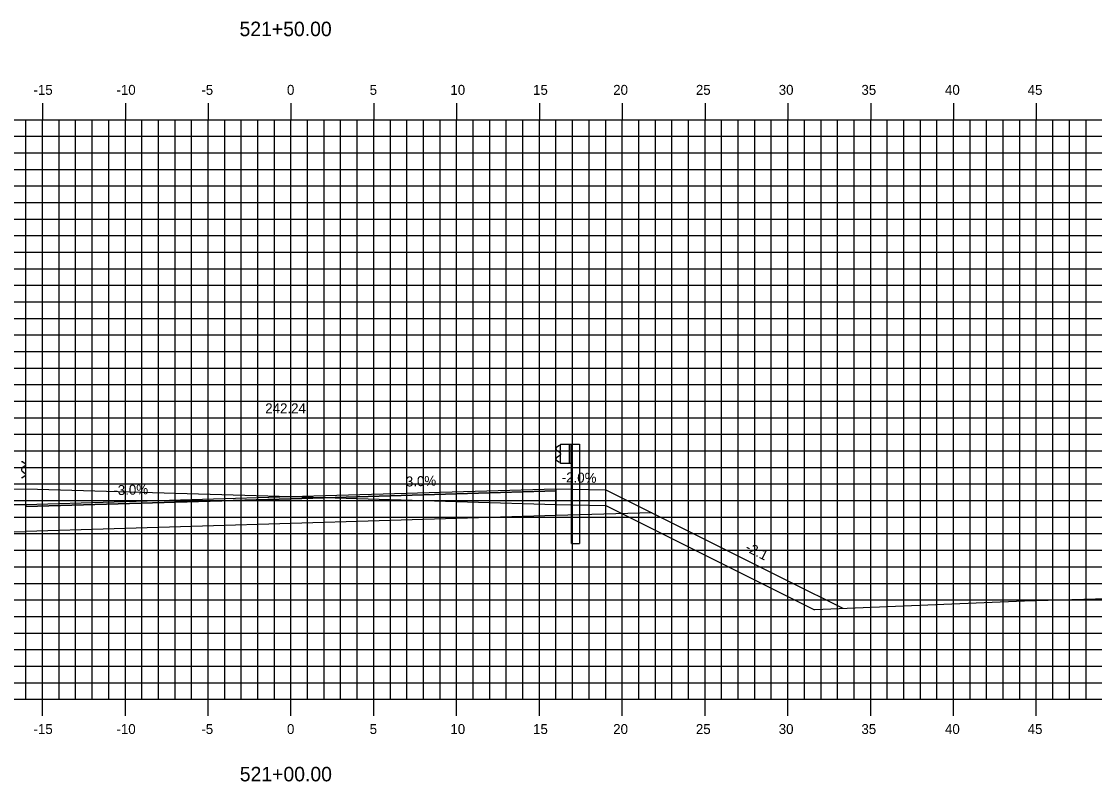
# Model space of a CAD drawing. Extents: x 1170543 to 1177585, y 609599 to 610623.
# Drawn here: x 1174823.6 to 1174888.4, y 610272.8 to 610318.7 of the extents above; entities that cross this region are included whole.
import ezdxf

# ---------------------------------------------------------------- set-up
doc = ezdxf.new("R2010")
doc.units = 0
for name, color, linetype in [('ANNOTATION', 7, 'Continuous'), ('D_Guardrail_Beam_Lt', 7, 'Continuous'), ('D_Guardrail_Beam_Rt', 7, 'Continuous'), ('D_Roadway_Centerline', 7, 'Continuous'), ('D_Roadway_Centerline_Text', 7, 'Continuous'), ('D_Roadway_Edge_Shoulder', 7, 'Continuous'), ('D_Roadway_Edge_TW', 7, 'Continuous'), ('D_Roadway_Pavement', 7, 'Continuous'), ('D_Roadway_SlopeLines', 7, 'Continuous'), ('D_Roadway_SubGrade', 7, 'Continuous'), ('H_V ANNOTATION', 7, 'Continuous'), ('MAJOR', 7, 'Continuous'), ('MINOR', 7, 'Continuous'), ('S_Roadway_Centerline', 7, 'Continuous')]:
    doc.layers.add(name, color=color, linetype=linetype)

msp = doc.modelspace()

# ---------------------------------------------------------------- linework, layer by layer
at = {"layer": 'D_Guardrail_Beam_Lt'}
for p, q in [((1174823.575, 610292.167), (1174823.649, 610292.152)), ((1174823.665, 610292.146), (1174823.808, 610292.046)), ((1174823.579, 610291.702), (1174823.579, 610291.632)), ((1174823.808, 610291.903), (1174823.613, 610291.767)), ((1174823.613, 610291.568), (1174823.808, 610291.431)), ((1174823.808, 610291.288), (1174823.665, 610291.188)), ((1174823.649, 610291.182), (1174823.575, 610291.167))]:
    msp.add_line(p, q, dxfattribs=at)
for centre, major_axis, start_param, end_param in [((1174823.641, 610292.112), (0.0417, 0), 0.959931, 1.376053), ((1174823.758, 610291.974), (0.0877, 0), 5.323254, 7.243116), ((1174823.658, 610291.702), (-0.0789, 0), 5.323254, 6.283185), ((1174823.658, 610291.632), (-0.0789, 0), 6.283185, 7.243116), ((1174823.758, 610291.36), (0.0877, 0), 5.323254, 7.243116), ((1174823.641, 610291.222), (0.0417, 0), 4.907132, 5.323254)]:
    msp.add_ellipse(centre, major_axis=major_axis, ratio=0.995501, start_param=start_param, end_param=end_param, dxfattribs=at)
at = {"layer": 'D_Guardrail_Beam_Rt'}
for p, q in [((1174856.026, 610293.095), (1174855.883, 610292.995)), ((1174855.883, 610292.852), (1174856.078, 610292.715)), ((1174856.116, 610293.116), (1174856.042, 610293.101)), ((1174856.112, 610292.651), (1174856.112, 610292.581)), ((1174856.116, 610293.199), (1174856.804, 610293.199)), ((1174856.116, 610292.033), (1174856.116, 610293.199)), ((1174856.637, 610293.199), (1174856.637, 610292.033)), ((1174856.741, 610293.199), (1174856.741, 610292.033)), ((1174856.804, 610293.199), (1174857.275, 610293.199)), ((1174856.804, 610293.199), (1174856.804, 610292.033)), ((1174857.275, 610293.199), (1174857.275, 610287.199)), ((1174856.078, 610292.517), (1174855.883, 610292.38)), ((1174855.883, 610292.237), (1174856.026, 610292.137)), ((1174856.042, 610292.131), (1174856.116, 610292.116)), ((1174856.804, 610292.033), (1174856.116, 610292.033)), ((1174856.783, 610287.199), (1174856.783, 610292.033)), ((1174856.783, 610287.199), (1174857.275, 610287.199))]:
    msp.add_line(p, q, dxfattribs=at)
for centre, major_axis, start_param, end_param in [((1174855.933, 610292.923), (-0.0877, 0), 5.323254, 7.243116), ((1174856.05, 610293.061), (-0.0417, 0), 4.907132, 5.323254), ((1174856.033, 610292.651), (0.0789, 0), 0, 0.959931), ((1174856.033, 610292.581), (0.0789, 0), 5.323254, 6.283185), ((1174855.933, 610292.309), (-0.0877, 0), 5.323254, 7.243116), ((1174856.05, 610292.171), (-0.0417, 0), 0.959931, 1.376053)]:
    msp.add_ellipse(centre, major_axis=major_axis, ratio=0.995501, start_param=start_param, end_param=end_param, dxfattribs=at)
at = {"layer": 'D_Roadway_Centerline'}
msp.add_lwpolyline([(1174809.763, 610284.913), (1174810.742, 610284.424), (1174820.846, 610289.476), (1174823.846, 610289.565), (1174839.846, 610290.039), (1174855.846, 610290.514), (1174858.846, 610290.454), (1174861.632, 610289.06), (1174869.929, 610284.912), (1174873.168, 610283.292)], dxfattribs=at)
at = {"layer": 'D_Roadway_Edge_Shoulder'}
for points in [[(1174855.846, 610290.514), (1174855.846, 610290.389)], [(1174823.846, 610289.565), (1174823.846, 610289.44)]]:
    msp.add_lwpolyline(points, dxfattribs=at)
at = {"layer": 'D_Roadway_Edge_TW'}
msp.add_lwpolyline([(1174823.846, 610289.44), (1174823.846, 610289.565), (1174839.846, 610290.039), (1174855.846, 610290.514), (1174855.846, 610290.389), (1174839.846, 610289.914)], close=True, dxfattribs=at)
at = {"layer": 'D_Roadway_Pavement'}
msp.add_lwpolyline([(1174823.846, 610289.44), (1174823.846, 610289.44), (1174839.846, 610289.914), (1174855.846, 610290.389), (1174855.846, 610290.389), (1174839.846, 610289.914)], close=True, dxfattribs=at)
for points in [[(1174855.846, 610290.389), (1174855.846, 610290.389)], [(1174855.846, 610290.389), (1174855.846, 610290.389)], [(1174823.846, 610289.44), (1174823.846, 610289.44)], [(1174823.846, 610289.44), (1174823.846, 610289.44)]]:
    msp.add_lwpolyline(points, dxfattribs=at)
at = {"layer": 'D_Roadway_SlopeLines'}
msp.add_lwpolyline([(1174858.846, 610290.454), (1174869.929, 610284.912)], dxfattribs=at)
at = {"layer": 'D_Roadway_SubGrade'}
for points in [[(1174823.846, 610287.94), (1174823.846, 610289.44), (1174839.846, 610289.914), (1174855.846, 610290.389), (1174855.846, 610288.889), (1174839.846, 610288.414)], [(1174855.846, 610290.514), (1174858.846, 610290.454), (1174861.632, 610289.06), (1174855.846, 610288.889)], [(1174823.846, 610289.565), (1174820.846, 610289.476), (1174817.391, 610287.748), (1174823.846, 610287.94)]]:
    msp.add_lwpolyline(points, close=True, dxfattribs=at)
at = {"layer": 'MAJOR'}
for p, q in [((1174824.846, 610313.803), (1174824.846, 610312.801)), ((1174829.846, 610313.803), (1174829.846, 610312.801)), ((1174834.846, 610313.803), (1174834.846, 610312.801)), ((1174839.846, 610313.803), (1174839.846, 610312.801)), ((1174844.846, 610313.803), (1174844.846, 610312.801)), ((1174849.846, 610313.803), (1174849.846, 610312.801)), ((1174854.846, 610313.803), (1174854.846, 610312.801)), ((1174859.846, 610313.803), (1174859.846, 610312.801)), ((1174864.846, 610313.803), (1174864.846, 610312.801)), ((1174869.846, 610313.803), (1174869.846, 610312.801)), ((1174874.846, 610313.803), (1174874.846, 610312.801)), ((1174879.846, 610313.803), (1174879.846, 610312.801)), ((1174884.846, 610313.803), (1174884.846, 610312.801)), ((1174769.846, 610312.801), (1174909.846, 610312.801)), ((1174769.846, 610312.801), (1174909.846, 610312.801)), ((1174824.846, 610277.801), (1174824.846, 610312.801)), ((1174829.846, 610277.801), (1174829.846, 610312.801)), ((1174834.846, 610277.801), (1174834.846, 610312.801)), ((1174839.846, 610277.801), (1174839.846, 610312.801)), ((1174844.846, 610277.801), (1174844.846, 610312.801)), ((1174849.846, 610277.801), (1174849.846, 610312.801)), ((1174854.846, 610277.801), (1174854.846, 610312.801)), ((1174859.846, 610277.801), (1174859.846, 610312.801)), ((1174864.846, 610277.801), (1174864.846, 610312.801)), ((1174869.846, 610277.801), (1174869.846, 610312.801)), ((1174874.846, 610277.801), (1174874.846, 610312.801)), ((1174879.846, 610277.801), (1174879.846, 610312.801)), ((1174884.846, 610277.801), (1174884.846, 610312.801)), ((1174769.846, 610307.801), (1174909.846, 610307.801)), ((1174769.846, 610302.801), (1174909.846, 610302.801)), ((1174769.846, 610297.801), (1174909.846, 610297.801)), ((1174769.846, 610292.801), (1174909.846, 610292.801)), ((1174769.846, 610287.801), (1174909.846, 610287.801)), ((1174769.846, 610282.801), (1174909.846, 610282.801)), ((1174769.846, 610277.801), (1174909.846, 610277.801)), ((1174769.846, 610277.801), (1174909.846, 610277.801)), ((1174824.846, 610276.799), (1174824.846, 610277.801)), ((1174829.846, 610276.799), (1174829.846, 610277.801)), ((1174834.846, 610276.799), (1174834.846, 610277.801)), ((1174839.846, 610276.799), (1174839.846, 610277.801)), ((1174844.846, 610276.799), (1174844.846, 610277.801)), ((1174849.846, 610276.799), (1174849.846, 610277.801)), ((1174854.846, 610276.799), (1174854.846, 610277.801)), ((1174859.846, 610276.799), (1174859.846, 610277.801)), ((1174864.846, 610276.799), (1174864.846, 610277.801)), ((1174869.846, 610276.799), (1174869.846, 610277.801)), ((1174874.846, 610276.799), (1174874.846, 610277.801)), ((1174879.846, 610276.799), (1174879.846, 610277.801)), ((1174884.846, 610276.799), (1174884.846, 610277.801))]:
    msp.add_line(p, q, dxfattribs=at)
at = {"layer": 'MINOR'}
for p, q in [((1174823.846, 610277.801), (1174823.846, 610312.801)), ((1174825.846, 610277.801), (1174825.846, 610312.801)), ((1174826.846, 610277.801), (1174826.846, 610312.801)), ((1174827.846, 610277.801), (1174827.846, 610312.801)), ((1174828.846, 610277.801), (1174828.846, 610312.801)), ((1174830.846, 610277.801), (1174830.846, 610312.801)), ((1174831.846, 610277.801), (1174831.846, 610312.801)), ((1174832.846, 610277.801), (1174832.846, 610312.801)), ((1174833.846, 610277.801), (1174833.846, 610312.801)), ((1174835.846, 610277.801), (1174835.846, 610312.801)), ((1174836.846, 610277.801), (1174836.846, 610312.801)), ((1174837.846, 610277.801), (1174837.846, 610312.801)), ((1174838.846, 610277.801), (1174838.846, 610312.801)), ((1174840.846, 610277.801), (1174840.846, 610312.801)), ((1174841.846, 610277.801), (1174841.846, 610312.801)), ((1174842.846, 610277.801), (1174842.846, 610312.801)), ((1174843.846, 610277.801), (1174843.846, 610312.801)), ((1174845.846, 610277.801), (1174845.846, 610312.801)), ((1174846.846, 610277.801), (1174846.846, 610312.801)), ((1174847.846, 610277.801), (1174847.846, 610312.801)), ((1174848.846, 610277.801), (1174848.846, 610312.801)), ((1174850.846, 610277.801), (1174850.846, 610312.801)), ((1174851.846, 610277.801), (1174851.846, 610312.801)), ((1174852.846, 610277.801), (1174852.846, 610312.801)), ((1174853.846, 610277.801), (1174853.846, 610312.801)), ((1174855.846, 610277.801), (1174855.846, 610312.801)), ((1174856.846, 610277.801), (1174856.846, 610312.801)), ((1174857.846, 610277.801), (1174857.846, 610312.801)), ((1174858.846, 610277.801), (1174858.846, 610312.801)), ((1174860.846, 610277.801), (1174860.846, 610312.801)), ((1174861.846, 610277.801), (1174861.846, 610312.801)), ((1174862.846, 610277.801), (1174862.846, 610312.801)), ((1174863.846, 610277.801), (1174863.846, 610312.801)), ((1174865.846, 610277.801), (1174865.846, 610312.801)), ((1174866.846, 610277.801), (1174866.846, 610312.801)), ((1174867.846, 610277.801), (1174867.846, 610312.801)), ((1174868.846, 610277.801), (1174868.846, 610312.801)), ((1174870.846, 610277.801), (1174870.846, 610312.801)), ((1174871.846, 610277.801), (1174871.846, 610312.801)), ((1174872.846, 610277.801), (1174872.846, 610312.801)), ((1174873.846, 610277.801), (1174873.846, 610312.801)), ((1174875.846, 610277.801), (1174875.846, 610312.801)), ((1174876.846, 610277.801), (1174876.846, 610312.801)), ((1174877.846, 610277.801), (1174877.846, 610312.801)), ((1174878.846, 610277.801), (1174878.846, 610312.801)), ((1174880.846, 610277.801), (1174880.846, 610312.801)), ((1174881.846, 610277.801), (1174881.846, 610312.801)), ((1174882.846, 610277.801), (1174882.846, 610312.801)), ((1174883.846, 610277.801), (1174883.846, 610312.801)), ((1174885.846, 610277.801), (1174885.846, 610312.801)), ((1174886.846, 610277.801), (1174886.846, 610312.801)), ((1174887.846, 610277.801), (1174887.846, 610312.801)), ((1174769.846, 610311.801), (1174909.846, 610311.801)), ((1174769.846, 610310.801), (1174909.846, 610310.801)), ((1174769.846, 610309.801), (1174909.846, 610309.801)), ((1174769.846, 610308.801), (1174909.846, 610308.801)), ((1174769.846, 610306.801), (1174909.846, 610306.801)), ((1174769.846, 610305.801), (1174909.846, 610305.801)), ((1174769.846, 610304.801), (1174909.846, 610304.801)), ((1174769.846, 610303.801), (1174909.846, 610303.801)), ((1174769.846, 610301.801), (1174909.846, 610301.801)), ((1174769.846, 610300.801), (1174909.846, 610300.801)), ((1174769.846, 610299.801), (1174909.846, 610299.801)), ((1174769.846, 610298.801), (1174909.846, 610298.801)), ((1174769.846, 610296.801), (1174909.846, 610296.801)), ((1174769.846, 610295.801), (1174909.846, 610295.801)), ((1174769.846, 610294.801), (1174909.846, 610294.801)), ((1174769.846, 610293.801), (1174909.846, 610293.801)), ((1174769.846, 610291.801), (1174909.846, 610291.801)), ((1174769.846, 610290.801), (1174909.846, 610290.801)), ((1174769.846, 610289.801), (1174909.846, 610289.801)), ((1174769.846, 610288.801), (1174909.846, 610288.801)), ((1174769.846, 610286.801), (1174909.846, 610286.801)), ((1174769.846, 610285.801), (1174909.846, 610285.801)), ((1174769.846, 610284.801), (1174909.846, 610284.801)), ((1174769.846, 610283.801), (1174909.846, 610283.801)), ((1174769.846, 610281.801), (1174909.846, 610281.801)), ((1174769.846, 610280.801), (1174909.846, 610280.801)), ((1174769.846, 610279.801), (1174909.846, 610279.801)), ((1174769.846, 610278.801), (1174909.846, 610278.801))]:
    msp.add_line(p, q, dxfattribs=at)
at = {"layer": 'S_Roadway_Centerline'}
msp.add_lwpolyline([(1174820.846, 610290.455), (1174823.846, 610290.515), (1174823.846, 610290.515), (1174839.846, 610290.04), (1174839.846, 610290.04), (1174855.846, 610289.566), (1174858.845, 610289.506), (1174858.846, 610289.506), (1174858.846, 610289.506), (1174862.362, 610287.747), (1174862.362, 610287.747), (1174869.929, 610283.964), (1174869.929, 610283.964), (1174869.929, 610283.964), (1174871.42, 610283.218), (1174871.42, 610283.219), (1174871.431, 610283.219), (1174871.471, 610283.221), (1174884.138, 610283.753), (1174889.856, 610283.899), (1174892.88, 610285.03), (1174909.846, 610291.991)], dxfattribs=at)

# ---------------------------------------------------------------- texts
at = {"layer": 'ANNOTATION'}
for s, rotation, p in [('3.0%', 1.69862, (1174846.794, 610290.646)), ('-2.0%', 358.85424, (1174856.189, 610290.907)), ('-3.0%', 1.69858, (1174829.134, 610290.122)), ('-2:1', 333.43495, (1174867.224, 610286.783))]:
    msp.add_text(s, height=0.6, rotation=rotation, dxfattribs=at).set_placement(p)
at = {"layer": 'D_Roadway_Centerline'}
for s, p in [('C', (1174839.84, 610290.039)), ('L', (1174839.846, 610290.032))]:
    msp.add_text(s, height=0.0146, dxfattribs=at).set_placement(p)
at = {"layer": 'D_Roadway_Centerline_Text'}
msp.add_text('242.24', height=0.6, dxfattribs=at).set_placement((1174838.294, 610295.071))
msp.add_text('242.24', height=0.6, dxfattribs=at).set_placement((1174838.294, 610295.071))
at = {"layer": 'H_V ANNOTATION'}
for s, height, p in [('521+50.00', 0.875, (1174836.74, 610317.844)), ('-15', 0.6, (1174824.302, 610314.301)), ('-10', 0.6, (1174829.31, 610314.301)), ('-5', 0.6, (1174834.436, 610314.301)), ('0', 0.6, (1174839.605, 610314.301)), ('5', 0.6, (1174844.597, 610314.301)), ('10', 0.6, (1174849.471, 610314.301)), ('15', 0.6, (1174854.463, 610314.301)), ('20', 0.6, (1174859.3, 610314.301)), ('25', 0.6, (1174864.292, 610314.301)), ('30', 0.6, (1174869.294, 610314.301)), ('35', 0.6, (1174874.286, 610314.301)), ('40', 0.6, (1174879.332, 610314.301)), ('45', 0.6, (1174884.324, 610314.301)), ('-15', 0.6, (1174824.302, 610275.701)), ('-10', 0.6, (1174829.31, 610275.701)), ('-5', 0.6, (1174834.436, 610275.701)), ('0', 0.6, (1174839.605, 610275.701)), ('5', 0.6, (1174844.597, 610275.701)), ('10', 0.6, (1174849.471, 610275.701)), ('15', 0.6, (1174854.463, 610275.701)), ('20', 0.6, (1174859.3, 610275.701)), ('25', 0.6, (1174864.292, 610275.701)), ('30', 0.6, (1174869.294, 610275.701)), ('35', 0.6, (1174874.286, 610275.701)), ('40', 0.6, (1174879.332, 610275.701)), ('45', 0.6, (1174884.324, 610275.701)), ('521+00.00', 0.875, (1174836.756, 610272.844))]:
    msp.add_text(s, height=height, dxfattribs=at).set_placement(p)

doc.saveas('drawing.dxf')
